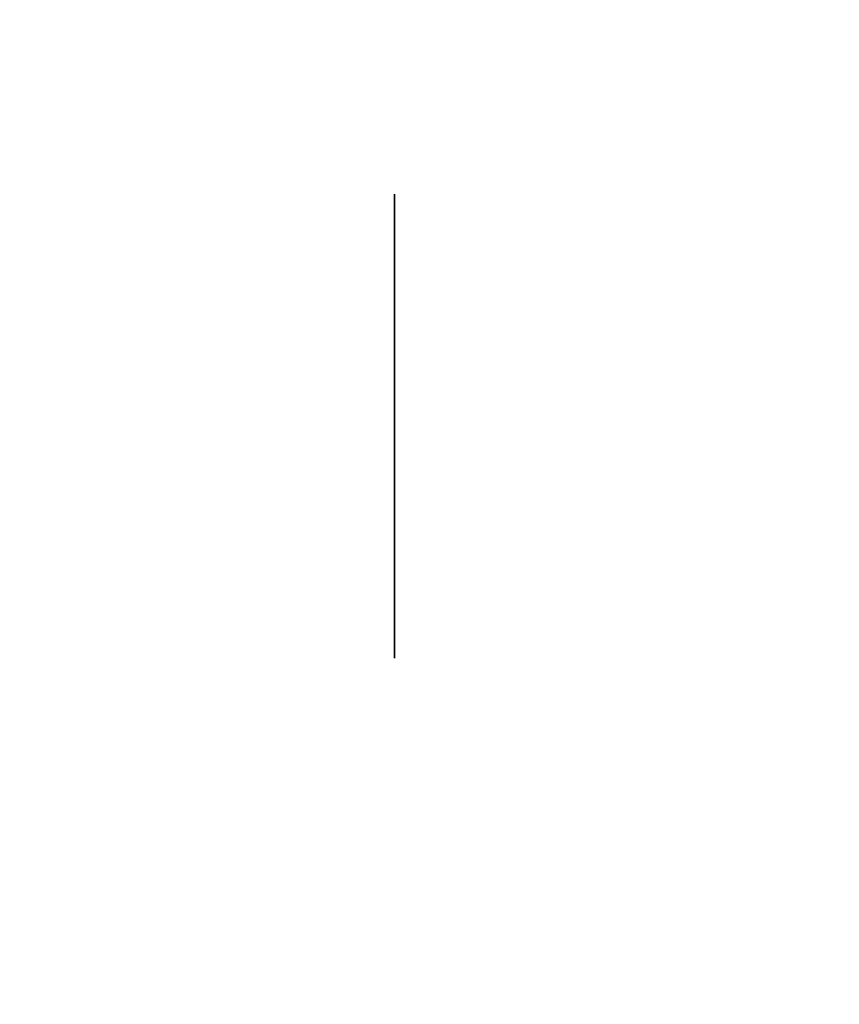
# Model space of a CAD drawing. Extents: x 413.3 to 457.5, y 5047.8 to 5050.
# Tile 348 of 656: x 435.3153 to 435.3436, y 5047.9682 to 5048.0022. Entities that reach past the tile are written whole.
import ezdxf

# ---------------------------------------------------------------- set-up
doc = ezdxf.new("R2010")
doc.units = 0
doc.header["$LTSCALE"] = 150
doc.header["$MEASUREMENT"] = 0
doc.layers.add('3DFACE_BOLT', color=7, linetype='CONTINUOUS')
doc.layers.add('3DFACE_SHAPE', color=7, linetype='CONTINUOUS')

msp = doc.modelspace()

# ---------------------------------------------------------------- linework, layer by layer
at = {"layer": '3DFACE_BOLT', "color": 1}
for points, invisible_edges in [([(435.378239, 5047.996159, -0.135), (435.378239, 5047.995768, -0.137472), (435.328239, 5047.996159, -0.135)], 14), ([(435.328239, 5047.996159, -0.135), (435.378239, 5047.995768, -0.137472), (435.328239, 5047.995768, -0.137472)], 3), ([(435.378239, 5047.995768, -0.132528), (435.378239, 5047.996159, -0.135), (435.328239, 5047.995768, -0.132528)], 14), ([(435.328239, 5047.995768, -0.132528), (435.378239, 5047.996159, -0.135), (435.328239, 5047.996159, -0.135)], 3), ([(435.328239, 5047.996159, -0.135), (435.328239, 5047.995768, -0.137472), (435.328239, 5047.995768, -0.132528)], 2), ([(435.378239, 5047.996159, -0.065), (435.378239, 5047.995768, -0.067472), (435.328239, 5047.996159, -0.065)], 14), ([(435.328239, 5047.996159, -0.065), (435.378239, 5047.995768, -0.067472), (435.328239, 5047.995768, -0.067472)], 3), ([(435.378239, 5047.995768, -0.062528), (435.378239, 5047.996159, -0.065), (435.328239, 5047.995768, -0.062528)], 14), ([(435.328239, 5047.995768, -0.062528), (435.378239, 5047.996159, -0.065), (435.328239, 5047.996159, -0.065)], 3), ([(435.328239, 5047.996159, -0.065), (435.328239, 5047.995768, -0.067472), (435.328239, 5047.995768, -0.062528)], 2), ([(435.378239, 5047.995768, -0.137472), (435.378239, 5047.994632, -0.139702), (435.328239, 5047.995768, -0.137472)], 14), ([(435.328239, 5047.995768, -0.137472), (435.378239, 5047.994632, -0.139702), (435.328239, 5047.994632, -0.139702)], 3), ([(435.378239, 5047.994632, -0.130298), (435.378239, 5047.995768, -0.132528), (435.328239, 5047.994632, -0.130298)], 14), ([(435.328239, 5047.994632, -0.130298), (435.378239, 5047.995768, -0.132528), (435.328239, 5047.995768, -0.132528)], 3), ([(435.328239, 5047.995768, -0.137472), (435.328239, 5047.994632, -0.139702), (435.328239, 5047.995768, -0.132528)], 14), ([(435.328239, 5047.995768, -0.132528), (435.328239, 5047.994632, -0.139702), (435.328239, 5047.994632, -0.130298)], 3), ([(435.378239, 5047.995768, -0.067472), (435.378239, 5047.994632, -0.069702), (435.328239, 5047.995768, -0.067472)], 14), ([(435.328239, 5047.995768, -0.067472), (435.378239, 5047.994632, -0.069702), (435.328239, 5047.994632, -0.069702)], 3), ([(435.378239, 5047.994632, -0.060298), (435.378239, 5047.995768, -0.062528), (435.328239, 5047.994632, -0.060298)], 14), ([(435.328239, 5047.994632, -0.060298), (435.378239, 5047.995768, -0.062528), (435.328239, 5047.995768, -0.062528)], 3), ([(435.328239, 5047.995768, -0.067472), (435.328239, 5047.994632, -0.069702), (435.328239, 5047.995768, -0.062528)], 14), ([(435.328239, 5047.995768, -0.062528), (435.328239, 5047.994632, -0.069702), (435.328239, 5047.994632, -0.060298)], 3), ([(435.378239, 5047.994632, -0.139702), (435.378239, 5047.992862, -0.141472), (435.328239, 5047.994632, -0.139702)], 14), ([(435.328239, 5047.994632, -0.139702), (435.378239, 5047.992862, -0.141472), (435.328239, 5047.992862, -0.141472)], 3), ([(435.378239, 5047.992862, -0.128528), (435.378239, 5047.994632, -0.130298), (435.328239, 5047.992862, -0.128528)], 14), ([(435.328239, 5047.992862, -0.128528), (435.378239, 5047.994632, -0.130298), (435.328239, 5047.994632, -0.130298)], 3), ([(435.328239, 5047.994632, -0.139702), (435.328239, 5047.992862, -0.141472), (435.328239, 5047.994632, -0.130298)], 14), ([(435.328239, 5047.994632, -0.130298), (435.328239, 5047.992862, -0.141472), (435.328239, 5047.992862, -0.128528)], 3), ([(435.378239, 5047.994632, -0.069702), (435.378239, 5047.992862, -0.071472), (435.328239, 5047.994632, -0.069702)], 14), ([(435.328239, 5047.994632, -0.069702), (435.378239, 5047.992862, -0.071472), (435.328239, 5047.992862, -0.071472)], 3), ([(435.378239, 5047.992862, -0.058528), (435.378239, 5047.994632, -0.060298), (435.328239, 5047.992862, -0.058528)], 14), ([(435.328239, 5047.992862, -0.058528), (435.378239, 5047.994632, -0.060298), (435.328239, 5047.994632, -0.060298)], 3), ([(435.328239, 5047.994632, -0.069702), (435.328239, 5047.992862, -0.071472), (435.328239, 5047.994632, -0.060298)], 14), ([(435.328239, 5047.994632, -0.060298), (435.328239, 5047.992862, -0.071472), (435.328239, 5047.992862, -0.058528)], 3), ([(435.378239, 5047.992862, -0.141472), (435.378239, 5047.990632, -0.142608), (435.328239, 5047.992862, -0.141472)], 14), ([(435.328239, 5047.992862, -0.141472), (435.378239, 5047.990632, -0.142608), (435.328239, 5047.990632, -0.142608)], 3), ([(435.378239, 5047.990632, -0.127392), (435.378239, 5047.992862, -0.128528), (435.328239, 5047.990632, -0.127392)], 14), ([(435.328239, 5047.990632, -0.127392), (435.378239, 5047.992862, -0.128528), (435.328239, 5047.992862, -0.128528)], 3), ([(435.328239, 5047.992862, -0.141472), (435.328239, 5047.990632, -0.142608), (435.328239, 5047.992862, -0.128528)], 14), ([(435.328239, 5047.992862, -0.128528), (435.328239, 5047.990632, -0.142608), (435.328239, 5047.990632, -0.127392)], 3), ([(435.378239, 5047.992862, -0.071472), (435.378239, 5047.990632, -0.072608), (435.328239, 5047.992862, -0.071472)], 14), ([(435.328239, 5047.992862, -0.071472), (435.378239, 5047.990632, -0.072608), (435.328239, 5047.990632, -0.072608)], 3), ([(435.378239, 5047.990632, -0.057392), (435.378239, 5047.992862, -0.058528), (435.328239, 5047.990632, -0.057392)], 14), ([(435.328239, 5047.990632, -0.057392), (435.378239, 5047.992862, -0.058528), (435.328239, 5047.992862, -0.058528)], 3), ([(435.328239, 5047.992862, -0.071472), (435.328239, 5047.990632, -0.072608), (435.328239, 5047.992862, -0.058528)], 14), ([(435.328239, 5047.992862, -0.058528), (435.328239, 5047.990632, -0.072608), (435.328239, 5047.990632, -0.057392)], 3), ([(435.378239, 5047.990632, -0.142608), (435.378239, 5047.988159, -0.143), (435.328239, 5047.990632, -0.142608)], 14), ([(435.328239, 5047.990632, -0.142608), (435.378239, 5047.988159, -0.143), (435.328239, 5047.988159, -0.143)], 3), ([(435.378239, 5047.988159, -0.127), (435.378239, 5047.990632, -0.127392), (435.328239, 5047.988159, -0.127)], 14), ([(435.328239, 5047.988159, -0.127), (435.378239, 5047.990632, -0.127392), (435.328239, 5047.990632, -0.127392)], 3), ([(435.328239, 5047.990632, -0.142608), (435.328239, 5047.988159, -0.143), (435.328239, 5047.990632, -0.127392)], 14), ([(435.328239, 5047.990632, -0.127392), (435.328239, 5047.988159, -0.143), (435.328239, 5047.988159, -0.127)], 3), ([(435.378239, 5047.990632, -0.072608), (435.378239, 5047.988159, -0.073), (435.328239, 5047.990632, -0.072608)], 14), ([(435.328239, 5047.990632, -0.072608), (435.378239, 5047.988159, -0.073), (435.328239, 5047.988159, -0.073)], 3), ([(435.378239, 5047.988159, -0.057), (435.378239, 5047.990632, -0.057392), (435.328239, 5047.988159, -0.057)], 14), ([(435.328239, 5047.988159, -0.057), (435.378239, 5047.990632, -0.057392), (435.328239, 5047.990632, -0.057392)], 3), ([(435.328239, 5047.990632, -0.072608), (435.328239, 5047.988159, -0.073), (435.328239, 5047.990632, -0.057392)], 14), ([(435.328239, 5047.990632, -0.057392), (435.328239, 5047.988159, -0.073), (435.328239, 5047.988159, -0.057)], 3), ([(435.378239, 5047.988159, -0.143), (435.378239, 5047.985687, -0.142608), (435.328239, 5047.988159, -0.143)], 14), ([(435.328239, 5047.988159, -0.143), (435.378239, 5047.985687, -0.142608), (435.328239, 5047.985687, -0.142608)], 3), ([(435.378239, 5047.985687, -0.127392), (435.378239, 5047.988159, -0.127), (435.328239, 5047.985687, -0.127392)], 14), ([(435.328239, 5047.985687, -0.127392), (435.378239, 5047.988159, -0.127), (435.328239, 5047.988159, -0.127)], 3), ([(435.328239, 5047.988159, -0.143), (435.328239, 5047.985687, -0.142608), (435.328239, 5047.988159, -0.127)], 14), ([(435.328239, 5047.988159, -0.127), (435.328239, 5047.985687, -0.142608), (435.328239, 5047.985687, -0.127392)], 3), ([(435.378239, 5047.988159, -0.073), (435.378239, 5047.985687, -0.072608), (435.328239, 5047.988159, -0.073)], 14), ([(435.328239, 5047.988159, -0.073), (435.378239, 5047.985687, -0.072608), (435.328239, 5047.985687, -0.072608)], 3), ([(435.378239, 5047.985687, -0.057392), (435.378239, 5047.988159, -0.057), (435.328239, 5047.985687, -0.057392)], 14), ([(435.328239, 5047.985687, -0.057392), (435.378239, 5047.988159, -0.057), (435.328239, 5047.988159, -0.057)], 3), ([(435.328239, 5047.988159, -0.073), (435.328239, 5047.985687, -0.072608), (435.328239, 5047.988159, -0.057)], 14), ([(435.328239, 5047.988159, -0.057), (435.328239, 5047.985687, -0.072608), (435.328239, 5047.985687, -0.057392)], 3), ([(435.378239, 5047.985687, -0.142608), (435.378239, 5047.983457, -0.141472), (435.328239, 5047.985687, -0.142608)], 14), ([(435.328239, 5047.985687, -0.142608), (435.378239, 5047.983457, -0.141472), (435.328239, 5047.983457, -0.141472)], 3), ([(435.378239, 5047.983457, -0.128528), (435.378239, 5047.985687, -0.127392), (435.328239, 5047.983457, -0.128528)], 14), ([(435.328239, 5047.983457, -0.128528), (435.378239, 5047.985687, -0.127392), (435.328239, 5047.985687, -0.127392)], 3), ([(435.328239, 5047.985687, -0.142608), (435.328239, 5047.983457, -0.141472), (435.328239, 5047.985687, -0.127392)], 14), ([(435.328239, 5047.985687, -0.127392), (435.328239, 5047.983457, -0.141472), (435.328239, 5047.983457, -0.128528)], 3), ([(435.378239, 5047.985687, -0.072608), (435.378239, 5047.983457, -0.071472), (435.328239, 5047.985687, -0.072608)], 14), ([(435.328239, 5047.985687, -0.072608), (435.378239, 5047.983457, -0.071472), (435.328239, 5047.983457, -0.071472)], 3), ([(435.378239, 5047.983457, -0.058528), (435.378239, 5047.985687, -0.057392), (435.328239, 5047.983457, -0.058528)], 14), ([(435.328239, 5047.983457, -0.058528), (435.378239, 5047.985687, -0.057392), (435.328239, 5047.985687, -0.057392)], 3), ([(435.328239, 5047.985687, -0.072608), (435.328239, 5047.983457, -0.071472), (435.328239, 5047.985687, -0.057392)], 14), ([(435.328239, 5047.985687, -0.057392), (435.328239, 5047.983457, -0.071472), (435.328239, 5047.983457, -0.058528)], 3), ([(435.378239, 5047.983457, -0.141472), (435.378239, 5047.981687, -0.139702), (435.328239, 5047.983457, -0.141472)], 14), ([(435.328239, 5047.983457, -0.141472), (435.378239, 5047.981687, -0.139702), (435.328239, 5047.981687, -0.139702)], 3), ([(435.378239, 5047.981687, -0.130298), (435.378239, 5047.983457, -0.128528), (435.328239, 5047.981687, -0.130298)], 14), ([(435.328239, 5047.981687, -0.130298), (435.378239, 5047.983457, -0.128528), (435.328239, 5047.983457, -0.128528)], 3), ([(435.328239, 5047.983457, -0.141472), (435.328239, 5047.981687, -0.139702), (435.328239, 5047.983457, -0.128528)], 14), ([(435.328239, 5047.983457, -0.128528), (435.328239, 5047.981687, -0.139702), (435.328239, 5047.981687, -0.130298)], 3), ([(435.378239, 5047.983457, -0.071472), (435.378239, 5047.981687, -0.069702), (435.328239, 5047.983457, -0.071472)], 14), ([(435.328239, 5047.983457, -0.071472), (435.378239, 5047.981687, -0.069702), (435.328239, 5047.981687, -0.069702)], 3), ([(435.378239, 5047.981687, -0.060298), (435.378239, 5047.983457, -0.058528), (435.328239, 5047.981687, -0.060298)], 14), ([(435.328239, 5047.981687, -0.060298), (435.378239, 5047.983457, -0.058528), (435.328239, 5047.983457, -0.058528)], 3), ([(435.328239, 5047.983457, -0.071472), (435.328239, 5047.981687, -0.069702), (435.328239, 5047.983457, -0.058528)], 14), ([(435.328239, 5047.983457, -0.058528), (435.328239, 5047.981687, -0.069702), (435.328239, 5047.981687, -0.060298)], 3), ([(435.378239, 5047.981687, -0.139702), (435.378239, 5047.980551, -0.137472), (435.328239, 5047.981687, -0.139702)], 14), ([(435.328239, 5047.981687, -0.139702), (435.378239, 5047.980551, -0.137472), (435.328239, 5047.980551, -0.137472)], 3), ([(435.378239, 5047.980551, -0.132528), (435.378239, 5047.981687, -0.130298), (435.328239, 5047.980551, -0.132528)], 14), ([(435.328239, 5047.980551, -0.132528), (435.378239, 5047.981687, -0.130298), (435.328239, 5047.981687, -0.130298)], 3), ([(435.328239, 5047.981687, -0.139702), (435.328239, 5047.980551, -0.137472), (435.328239, 5047.981687, -0.130298)], 14), ([(435.328239, 5047.981687, -0.130298), (435.328239, 5047.980551, -0.137472), (435.328239, 5047.980551, -0.132528)], 3), ([(435.378239, 5047.981687, -0.069702), (435.378239, 5047.980551, -0.067472), (435.328239, 5047.981687, -0.069702)], 14), ([(435.328239, 5047.981687, -0.069702), (435.378239, 5047.980551, -0.067472), (435.328239, 5047.980551, -0.067472)], 3), ([(435.378239, 5047.980551, -0.062528), (435.378239, 5047.981687, -0.060298), (435.328239, 5047.980551, -0.062528)], 14), ([(435.328239, 5047.980551, -0.062528), (435.378239, 5047.981687, -0.060298), (435.328239, 5047.981687, -0.060298)], 3), ([(435.328239, 5047.981687, -0.069702), (435.328239, 5047.980551, -0.067472), (435.328239, 5047.981687, -0.060298)], 14), ([(435.328239, 5047.981687, -0.060298), (435.328239, 5047.980551, -0.067472), (435.328239, 5047.980551, -0.062528)], 3), ([(435.378239, 5047.980551, -0.137472), (435.378239, 5047.980159, -0.135), (435.328239, 5047.980551, -0.137472)], 14), ([(435.328239, 5047.980551, -0.137472), (435.378239, 5047.980159, -0.135), (435.328239, 5047.980159, -0.135)], 3), ([(435.378239, 5047.980159, -0.135), (435.378239, 5047.980551, -0.132528), (435.328239, 5047.980159, -0.135)], 14), ([(435.328239, 5047.980159, -0.135), (435.378239, 5047.980551, -0.132528), (435.328239, 5047.980551, -0.132528)], 3), ([(435.328239, 5047.980551, -0.137472), (435.328239, 5047.980159, -0.135), (435.328239, 5047.980551, -0.132528)], 12), ([(435.378239, 5047.980551, -0.067472), (435.378239, 5047.980159, -0.065), (435.328239, 5047.980551, -0.067472)], 14), ([(435.328239, 5047.980551, -0.067472), (435.378239, 5047.980159, -0.065), (435.328239, 5047.980159, -0.065)], 3), ([(435.378239, 5047.980159, -0.065), (435.378239, 5047.980551, -0.062528), (435.328239, 5047.980159, -0.065)], 14), ([(435.328239, 5047.980159, -0.065), (435.378239, 5047.980551, -0.062528), (435.328239, 5047.980551, -0.062528)], 3), ([(435.328239, 5047.980551, -0.067472), (435.328239, 5047.980159, -0.065), (435.328239, 5047.980551, -0.062528)], 12)]:
    msp.add_3dface(points, dxfattribs=dict(at, invisible_edges=invisible_edges))
at = {"layer": '3DFACE_SHAPE', "color": 13}
for points, invisible_edges in [([(435.365539, 5050.025014, -0.1905), (435.26869, 5050.025153, -0.1905), (435.26554, 5047.825153, -0.1905)], 12), ([(435.26869, 5050.025153, -0.0095), (435.362442, 5047.861866, -0.0095), (435.26554, 5047.825153, -0.0095)], 3), ([(435.468689, 5050.024866), (435.26869, 5050.025153), (435.26554, 5047.825153)], 12), ([(435.26554, 5047.825153, -0.2), (435.26869, 5050.025153, -0.2), (435.465539, 5047.824866, -0.2)], 2), ([(435.26869, 5050.025153, -0.0095), (435.365306, 5049.861864, -0.0095), (435.362623, 5047.988166, -0.0095)], 13), ([(435.362623, 5047.988166, -0.0095), (435.362442, 5047.861866, -0.0095), (435.26869, 5050.025153, -0.0095)], 14), ([(435.26869, 5050.025153, -0.2), (435.468689, 5050.024866, -0.2), (435.465539, 5047.824866, -0.2)], 12), ([(435.362389, 5047.825014, -0.1905), (435.365539, 5050.025014, -0.1905), (435.26554, 5047.825153, -0.1905)], 2), ([(435.465539, 5047.824866), (435.468689, 5050.024866), (435.26554, 5047.825153)], 2)]:
    msp.add_3dface(points, dxfattribs=dict(at, invisible_edges=invisible_edges))

doc.saveas('drawing.dxf')
